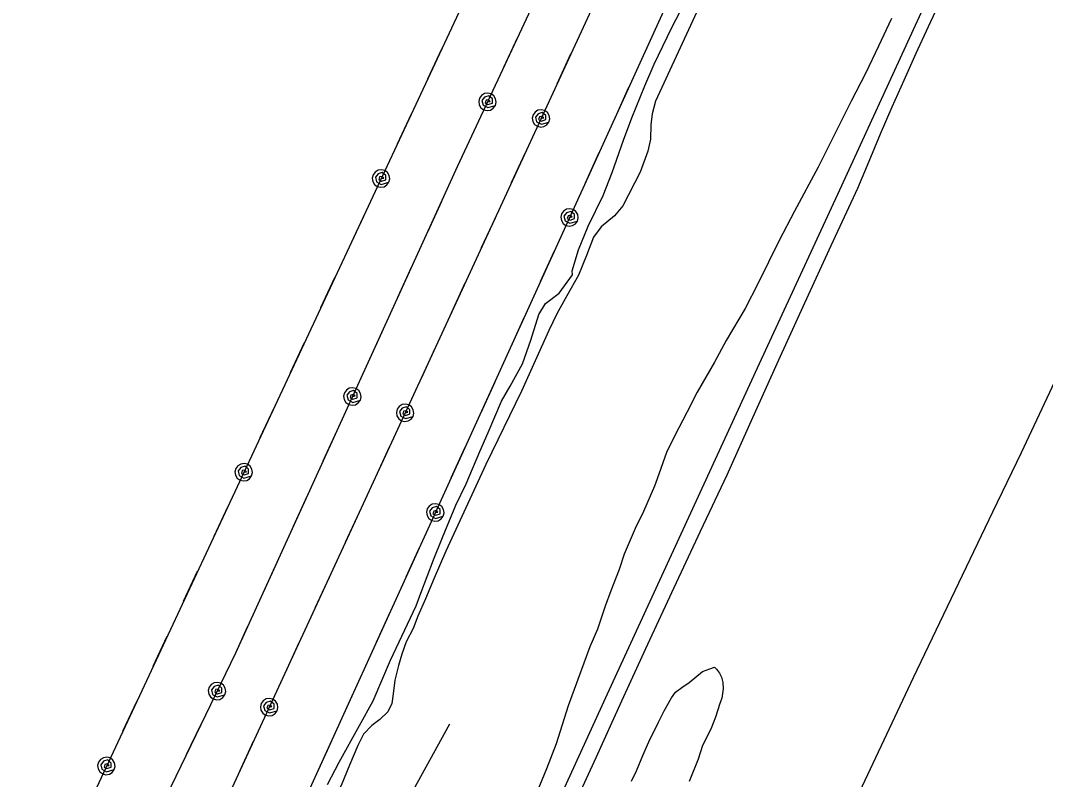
# Model space of a CAD drawing. Extents: x 3625074 to 3663148, y 511451 to 537151.
# Drawn here: x 3653698 to 3654754, y 522253 to 523035 of the extents above; entities that cross this region are included whole.
import ezdxf

# ---------------------------------------------------------------- set-up
doc = ezdxf.new("R2010")
doc.units = 0
for name, color, linetype in [('V-RAIL-TRAK', 7, 'Continuous'), ('V-ROAD-CNTR', 7, 'Continuous'), ('V-SITE-VEGE', 7, 'Continuous'), ('V-TOPO-SHOR', 7, 'Continuous'), ('V-UTIL-LINE', 7, 'Continuous')]:
    doc.layers.add(name, color=color, linetype=linetype)

msp = doc.modelspace()

# ---------------------------------------------------------------- linework, layer by layer
at = {"layer": 'V-RAIL-TRAK'}
for points in [[(3653815.9, 521285.9), (3653833.1, 521323), (3653916.8, 521505.7), (3653927.9, 521529.5), (3653979.1, 521639), (3654029.8, 521747.3), (3654095.4, 521891.6), (3654159.2, 522030.6), (3654227.6, 522176.9), (3654302.8, 522341.3), (3654380.8, 522510.6), (3654457.6, 522677.1), (3654542.5, 522860.5), (3654620.4, 523030.2), (3654700.3, 523203.6), (3654789.4, 523396.7)], [(3654163.8, 521998.6), (3654291.3, 522275.8), (3654317.9, 522334.2), (3654344.6, 522392.5), (3654371.6, 522450.7), (3654398.8, 522508.7), (3654426.1, 522566.8), (3654452.6, 522626), (3654479.4, 522685.2), (3654506.3, 522744.2), (3654533.5, 522803.2), (3654560.9, 522862.1), (3654572.5, 522890.1), (3654584.3, 522918), (3654596.3, 522945.8), (3654608.5, 522973.5), (3654621, 523001.1), (3654633.6, 523028.6), (3654646.5, 523056)]]:
    msp.add_lwpolyline(points, dxfattribs=at)
at = {"layer": 'V-ROAD-CNTR'}
msp.add_lwpolyline([(3653699, 521329.7), (3653739.6, 521429.2), (3653788.5, 521535.1), (3653843.1, 521650), (3653885.3, 521752.7), (3653931.2, 521846.7), (3653978.4, 521931.1), (3653995.6, 521967.7), (3654005.8, 521995.3), (3654027.4, 522072.2), (3654037.6, 522101.8), (3654056.2, 522144.3), (3654091.7, 522221.8), (3654140.5, 522310.3)], dxfattribs=at)
at = {"layer": 'V-SITE-VEGE'}
for points in [[(3654014.6, 522247.9), (3654026.6, 522271), (3654047.3, 522308.8), (3654061.4, 522334), (3654079.3, 522375.9), (3654105.9, 522431.8), (3654110.5, 522445.1), (3654123.7, 522479.3), (3654132.9, 522502.3), (3654146.8, 522535.8), (3654157.4, 522557.5), (3654171.3, 522591), (3654180, 522610.6), (3654193.9, 522642.7), (3654202.6, 522658.1), (3654215.3, 522681.2), (3654223.8, 522705.6), (3654232.3, 522732.1), (3654239, 522743.3), (3654253.3, 522754), (3654266.8, 522773), (3654266.7, 522777.1), (3654273.2, 522798.7), (3654283.2, 522823.1), (3654298.5, 522854.6), (3654307.7, 522878.3), (3654319.5, 522911.8), (3654328.1, 522934.8), (3654341.3, 522967.6), (3654351.2, 522990), (3654369.2, 523027.7), (3654382.5, 523053.6)], [(3654595.5, 523037), (3654582.2, 523008.3), (3654568.9, 522980.4), (3654554.2, 522951.7), (3654520.2, 522883.9), (3654495.5, 522838.4), (3654479.4, 522807.6), (3654458.1, 522764.2), (3654444.8, 522738.3), (3654425.3, 522705.4), (3654413.3, 522683), (3654395.2, 522652.2), (3654385.2, 522631.9), (3654371.9, 522606.7), (3654363.9, 522589.9), (3654354, 522562.7), (3654351.4, 522555.1), (3654340.1, 522529.2), (3654331.5, 522511.7), (3654320.2, 522485.2), (3654315, 522469.2), (3654306.4, 522447.5), (3654300.5, 522431.5), (3654292.7, 522407.8), (3654284.7, 522389.6), (3654262.3, 522328.9), (3654249.9, 522289.9), (3654240.1, 522264.1), (3654228.2, 522234.8)], [(3654327.6, 522251.3), (3654332.9, 522261.8), (3654339.5, 522277.8), (3654345.5, 522291.8), (3654355.5, 522312.1), (3654361.5, 522323.9), (3654368.8, 522337.2), (3654372.9, 522342.9), (3654379.7, 522347.8), (3654387.2, 522352.8), (3654400.8, 522364.2), (3654408.4, 522367.1), (3654413.2, 522368.6), (3654415.3, 522366.6), (3654418.2, 522362.5), (3654420.4, 522358.3), (3654421.8, 522352.8), (3654422, 522346.6), (3654420.8, 522336.9), (3654418.8, 522331.3), (3654414.2, 522317.4), (3654409.6, 522304.8), (3654401, 522288), (3654396.4, 522274.1), (3654387.1, 522251)]]:
    msp.add_lwpolyline(points, dxfattribs=at)
at = {"layer": 'V-TOPO-SHOR'}
for points in [[(3654401.1, 523057.5), (3654352.5, 522951.7), (3654348.9, 522938.6), (3654347.5, 522927.5), (3654347.4, 522912.5), (3654344.5, 522900.2), (3654336.6, 522878.6), (3654318.7, 522843.9), (3654310.2, 522833.8), (3654296.6, 522822.5), (3654288.5, 522811.7), (3654281.3, 522792.9), (3654273, 522772.6), (3654261.2, 522751.4), (3654250.9, 522732.6), (3654242.5, 522715.5), (3654214.5, 522653.2)], [(3654805.8, 522752.7), (3654729.1, 522589.4), (3654699.5, 522528.3), (3654617.8, 522357.9), (3654551.7, 522217), (3654485.2, 522062.6), (3654434, 521947.7), (3654429.7, 521945.3), (3654405.7, 521941.3), (3654374.5, 521936.3), (3654268, 521927.1), (3654241.5, 521923), (3654216.1, 521909.9), (3654172.6, 521891.6), (3654157.8, 521879.5), (3654142.7, 521862.9), (3654043.7, 521688.2), (3653988.8, 521582.7), (3653938, 521490.4), (3653878.4, 521365.8), (3653850.6, 521309.4)], [(3654214.5, 522653.2), (3654177.6, 522577.4), (3654136.3, 522488.4), (3654124.2, 522460.5), (3654115.5, 522439), (3654107.5, 522421.4), (3654102.6, 522408.7), (3654095.4, 522394.7), (3654090.9, 522382.3), (3654087.6, 522370.4), (3654083.9, 522355.3), (3654082.2, 522341.4), (3654080.8, 522331.5), (3654076.6, 522322.7), (3654068.5, 522314.7), (3654060.3, 522308.6), (3654051.4, 522299.7), (3654045.7, 522288.1), (3654037, 522267.8), (3654028.7, 522246.7), (3654018.4, 522227.5), (3653975.8, 522141.6), (3653950, 522087)]]:
    msp.add_lwpolyline(points, dxfattribs=at)
at = {"layer": 'V-UTIL-LINE'}
for points in [[(3659771.1, 529450.8), (3657365.1, 528146.3), (3656699.1, 527790), (3656427.1, 527839), (3656327.5, 527630.3), (3656207.2, 527529.3), (3656013.8, 527060.1), (3655819.7, 526594.4), (3655623.7, 526137.8), (3655417.3, 525655), (3655218.7, 525191.1), (3655001.9, 524723.1), (3654787.3, 524262), (3654583.4, 523800.7), (3654361.6, 523341.6), (3654147.9, 522884.1), (3653919.5, 522383.1), (3653709.5, 521948.9), (3653498.5, 521494.6), (3653068.3, 520569.6), (3652663.4, 519678), (3651448.8, 517085.6)], [(3656277.2, 527897.8), (3656156.6, 527548.5), (3655755.9, 526641.3), (3655554.1, 526173.8), (3655354.7, 525697.2), (3654938.7, 524741.6), (3654301.9, 523369), (3653663.1, 522002.8), (3653424.5, 521499.8), (3652805, 520147.4), (3651873.3, 518122), (3651389.9, 517085)], [(3656593.7, 527803.8), (3655527.1, 525607.7), (3652897.2, 519829.4), (3651602.8, 517087.1)], [(3655691.9, 526101.8), (3655057, 524706.2), (3654410.7, 523315.7), (3653766.4, 521920.5), (3653279.9, 520844.6), (3652474, 519103.5), (3651527.9, 517086.4)], [(3654355.4, 523033.2), (3654341.3, 523002.2)], [(3654210.1, 523017.3), (3654195.8, 522986.5)], [(3654131.9, 523005.3), (3654117.5, 522974.5)], [(3654265, 523000.3), (3654250.8, 522969.4)], [(3654324.7, 522965.8), (3654310.7, 522934.9)], [(3654179.3, 522951.2), (3654182.1, 522951.6), (3654180.5, 522953.3), (3654177.8, 522952.8), (3654176.8, 522950), (3654179.8, 522948.4), (3654184.3, 522949.9), (3654184.3, 522954.2), (3654180.6, 522957.3), (3654176.2, 522956), (3654173.5, 522952.4), (3654174.7, 522947.8), (3654179.6, 522945.2), (3654187.4, 522947.4), (3654188.3, 522950.8), (3654187.7, 522954.2), (3654185.9, 522957.2), (3654183.1, 522959.3), (3654179.7, 522960.2), (3654176.2, 522959.6), (3654173.2, 522957.8), (3654171.1, 522955), (3654170.3, 522951.6), (3654170.8, 522948.1), (3654172.6, 522945.1), (3654175.5, 522943), (3654178.9, 522942.2), (3654182.3, 522942.7), (3654185.3, 522944.5), (3654187.4, 522947.4)], [(3654234.4, 522934), (3654237.3, 522934.5), (3654235.6, 522936.2), (3654232.9, 522935.6), (3654232, 522932.9), (3654235, 522931.3), (3654239.5, 522932.8), (3654239.5, 522937.1), (3654235.8, 522940.2), (3654231.4, 522938.8), (3654228.7, 522935.3), (3654229.9, 522930.6), (3654234.8, 522928), (3654242.6, 522930.3), (3654243.4, 522933.7), (3654242.9, 522937.1), (3654241, 522940.1), (3654238.2, 522942.2), (3654234.8, 522943), (3654231.3, 522942.5), (3654228.3, 522940.6), (3654226.3, 522937.8), (3654225.4, 522934.4), (3654226, 522930.9), (3654227.8, 522927.9), (3654230.7, 522925.9), (3654234.1, 522925), (3654237.5, 522925.6), (3654240.5, 522927.4), (3654242.6, 522930.3)], [(3654100.5, 522938.3), (3654086.1, 522907.5)], [(3654162.8, 522915.8), (3654148.4, 522885)], [(3654218.1, 522898.6), (3654203.8, 522867.8)], [(3654294.1, 522898.5), (3654280, 522867.5)], [(3654069.6, 522872.1), (3654072.4, 522872.6), (3654070.8, 522874.3), (3654068.1, 522873.7), (3654067.2, 522871), (3654070.2, 522869.4), (3654074.6, 522870.9), (3654074.6, 522875.1), (3654070.9, 522878.3), (3654066.6, 522877), (3654063.8, 522873.4), (3654065, 522868.8), (3654069.9, 522866.1), (3654077.7, 522868.3), (3654078.6, 522871.7), (3654078, 522875.2), (3654076.2, 522878.2), (3654073.4, 522880.3), (3654070, 522881.1), (3654066.5, 522880.6), (3654063.5, 522878.8), (3654061.4, 522876), (3654060.6, 522872.5), (3654061.1, 522869.1), (3654062.9, 522866.1), (3654065.8, 522864), (3654069.2, 522863.1), (3654072.7, 522863.7), (3654075.7, 522865.5), (3654077.7, 522868.3)], [(3654131.8, 522848.6), (3654117.7, 522817.7)], [(3654053.1, 522836.8), (3654038.7, 522806)], [(3654263.8, 522832), (3654266.7, 522832.5), (3654265, 522834.2), (3654262.3, 522833.6), (3654261.4, 522830.8), (3654264.4, 522829.3), (3654268.9, 522830.8), (3654268.9, 522835.1), (3654265.1, 522838.2), (3654260.8, 522836.8), (3654258.1, 522833.2), (3654259.3, 522828.6), (3654264.2, 522826), (3654272, 522828.3), (3654272.8, 522831.7), (3654272.3, 522835.2), (3654270.4, 522838.2), (3654267.6, 522840.2), (3654264.2, 522841), (3654260.7, 522840.5), (3654257.7, 522838.6), (3654255.7, 522835.8), (3654254.8, 522832.3), (3654255.4, 522828.9), (3654257.3, 522825.9), (3654260.1, 522823.8), (3654263.5, 522823), (3654267, 522823.6), (3654270, 522825.4), (3654272, 522828.3)], [(3654187.1, 522831.4), (3654172.8, 522800.6)], [(3654247.7, 522796.5), (3654233.6, 522765.6)], [(3654101.1, 522781.3), (3654087, 522750.4)], [(3654021.7, 522769.8), (3654007.3, 522739)], [(3654156, 522764.3), (3654141.8, 522733.4)], [(3654217, 522729.2), (3654202.9, 522698.2)], [(3654070.4, 522714), (3654056.3, 522683)], [(3653990.4, 522702.7), (3653976, 522671.9)], [(3654125, 522697.1), (3654110.8, 522666.2)], [(3654040.1, 522647.6), (3654042.9, 522648.1), (3654041.3, 522649.7), (3654038.6, 522649.1), (3654037.7, 522646.4), (3654040.7, 522644.8), (3654045.1, 522646.3), (3654045.1, 522650.6), (3654041.4, 522653.7), (3654037, 522652.3), (3654034.3, 522648.8), (3654035.6, 522644.1), (3654040.4, 522641.5), (3654048.3, 522643.8), (3654049.1, 522647.2), (3654048.5, 522650.7), (3654046.7, 522653.7), (3654043.8, 522655.7), (3654040.4, 522656.5), (3654036.9, 522656), (3654033.9, 522654.1), (3654031.9, 522651.3), (3654031.1, 522647.9), (3654031.7, 522644.4), (3654033.5, 522641.4), (3654036.3, 522639.4), (3654039.8, 522638.6), (3654043.2, 522639.1), (3654046.2, 522641), (3654048.3, 522643.8)], [(3654186.4, 522661.8), (3654172.3, 522630.9)], [(3653959, 522635.7), (3653944.6, 522604.9)], [(3654094.4, 522630.8), (3654097.2, 522631.3), (3654095.6, 522632.9), (3654092.9, 522632.4), (3654092, 522629.6), (3654095, 522628.1), (3654099.4, 522629.6), (3654099.4, 522633.8), (3654095.7, 522637), (3654091.4, 522635.6), (3654088.6, 522632.1), (3654089.9, 522627.4), (3654094.7, 522624.8), (3654102.6, 522627), (3654103.4, 522630.4), (3654102.8, 522633.9), (3654101, 522636.9), (3654098.2, 522639), (3654094.8, 522639.8), (3654091.3, 522639.2), (3654088.3, 522637.4), (3654086.2, 522634.6), (3654085.4, 522631.2), (3654086, 522627.7), (3654087.8, 522624.7), (3654090.6, 522622.6), (3654094, 522621.8), (3654097.5, 522622.4), (3654100.5, 522624.2), (3654102.6, 522627)], [(3654023.9, 522612.1), (3654009.8, 522581.1)], [(3654078.1, 522595.4), (3654063.8, 522564.5)], [(3654155.7, 522594.5), (3654141.6, 522563.5)], [(3653928.1, 522569.6), (3653930.9, 522570.1), (3653929.3, 522571.7), (3653926.6, 522571.2), (3653925.7, 522568.4), (3653928.7, 522566.8), (3653933.1, 522568.3), (3653933.2, 522572.6), (3653929.5, 522575.8), (3653925.1, 522574.4), (3653922.4, 522570.9), (3653923.6, 522566.2), (3653928.4, 522563.6), (3653936.3, 522565.8), (3653937.1, 522569.2), (3653936.6, 522572.7), (3653934.8, 522575.7), (3653931.9, 522577.7), (3653928.5, 522578.6), (3653925, 522578), (3653922, 522576.2), (3653920, 522573.4), (3653919.1, 522570), (3653919.7, 522566.5), (3653921.5, 522563.5), (3653924.3, 522561.4), (3653927.7, 522560.6), (3653931.2, 522561.1), (3653934.2, 522562.9), (3653936.3, 522565.8)], [(3653993.2, 522544.7), (3653979.1, 522513.8)], [(3653911.6, 522534.3), (3653897.2, 522503.5)], [(3654125.5, 522528), (3654128.3, 522528.5), (3654126.7, 522530.2), (3654124, 522529.6), (3654123.1, 522526.8), (3654126.1, 522525.3), (3654130.5, 522526.8), (3654130.5, 522531.1), (3654126.8, 522534.2), (3654122.4, 522532.8), (3654119.7, 522529.3), (3654121, 522524.6), (3654125.8, 522522), (3654133.7, 522524.3), (3654134.5, 522527.7), (3654133.9, 522531.2), (3654132.1, 522534.2), (3654129.2, 522536.2), (3654125.8, 522537), (3654122.3, 522536.5), (3654119.3, 522534.6), (3654117.3, 522531.8), (3654116.5, 522528.3), (3654117.1, 522524.9), (3654118.9, 522521.9), (3654121.8, 522519.8), (3654125.2, 522519), (3654128.6, 522519.6), (3654131.6, 522521.5), (3654133.7, 522524.3)], [(3654047, 522528.2), (3654032.8, 522497.3)], [(3654109.3, 522492.5), (3654095.2, 522461.6)], [(3653962.5, 522477.4), (3653948.4, 522446.5)], [(3653880.2, 522467.2), (3653865.8, 522436.4)], [(3654016, 522461), (3654001.8, 522430.2)], [(3654078.7, 522425.2), (3654064.6, 522394.2)], [(3653931.8, 522410.1), (3653919.5, 522383.1), (3653917.6, 522379.2)], [(3653848.9, 522400.2), (3653834.5, 522369.4)], [(3653985, 522393.8), (3653970.7, 522363)], [(3653900.6, 522344.1), (3653903.5, 522344.5), (3653901.9, 522346.2), (3653899.2, 522345.7), (3653898.2, 522342.9), (3653901.2, 522341.3), (3653905.6, 522342.7), (3653905.7, 522347), (3653902.1, 522350.2), (3653897.7, 522348.9), (3653894.9, 522345.4), (3653896, 522340.7), (3653900.8, 522338.1), (3653908.7, 522340.2), (3653909.6, 522343.6), (3653909.1, 522347), (3653907.3, 522350.1), (3653904.5, 522352.2), (3653901.1, 522353.1), (3653897.7, 522352.6), (3653894.6, 522350.8), (3653892.5, 522348), (3653891.6, 522344.6), (3653892.1, 522341.1), (3653893.9, 522338.1), (3653896.7, 522336), (3653900.1, 522335.1), (3653903.6, 522335.6), (3653906.6, 522337.4), (3653908.7, 522340.2)], [(3654048, 522357.8), (3654033.9, 522326.9)], [(3653817.6, 522333.2), (3653803.2, 522302.4)], [(3653954.4, 522327.6), (3653957.2, 522328.1), (3653955.6, 522329.7), (3653952.9, 522329.2), (3653952, 522326.4), (3653955, 522324.8), (3653959.4, 522326.3), (3653959.4, 522330.6), (3653955.7, 522333.7), (3653951.3, 522332.4), (3653948.6, 522328.8), (3653949.9, 522324.2), (3653954.7, 522321.6), (3653962.5, 522323.8), (3653963.4, 522327.2), (3653962.8, 522330.7), (3653961, 522333.7), (3653958.2, 522335.7), (3653954.7, 522336.6), (3653951.3, 522336), (3653948.3, 522334.2), (3653946.2, 522331.3), (3653945.4, 522327.9), (3653945.9, 522324.5), (3653947.8, 522321.5), (3653950.6, 522319.4), (3653954, 522318.6), (3653957.5, 522319.1), (3653960.5, 522321), (3653962.5, 522323.8)], [(3653883.6, 522309), (3653868.8, 522278.4)], [(3653938, 522292.2), (3653923.8, 522261.3)], [(3654017.4, 522290.5), (3654003.3, 522259.5)], [(3653786.6, 522267), (3653789.5, 522267.5), (3653787.8, 522269.2), (3653785.1, 522268.6), (3653784.2, 522265.9), (3653787.2, 522264.3), (3653791.7, 522265.8), (3653791.7, 522270), (3653788, 522273.2), (3653783.6, 522271.9), (3653780.9, 522268.3), (3653782.1, 522263.6), (3653786.9, 522261), (3653794.8, 522263.2), (3653795.6, 522266.6), (3653795.1, 522270.1), (3653793.3, 522273.1), (3653790.4, 522275.2), (3653787, 522276), (3653783.6, 522275.5), (3653780.6, 522273.7), (3653778.5, 522270.8), (3653777.6, 522267.4), (3653778.2, 522264), (3653780, 522261), (3653782.8, 522258.9), (3653786.2, 522258), (3653789.7, 522258.6), (3653792.7, 522260.4), (3653794.8, 522263.2)]]:
    msp.add_lwpolyline(points, dxfattribs=at)

doc.saveas('drawing.dxf')
